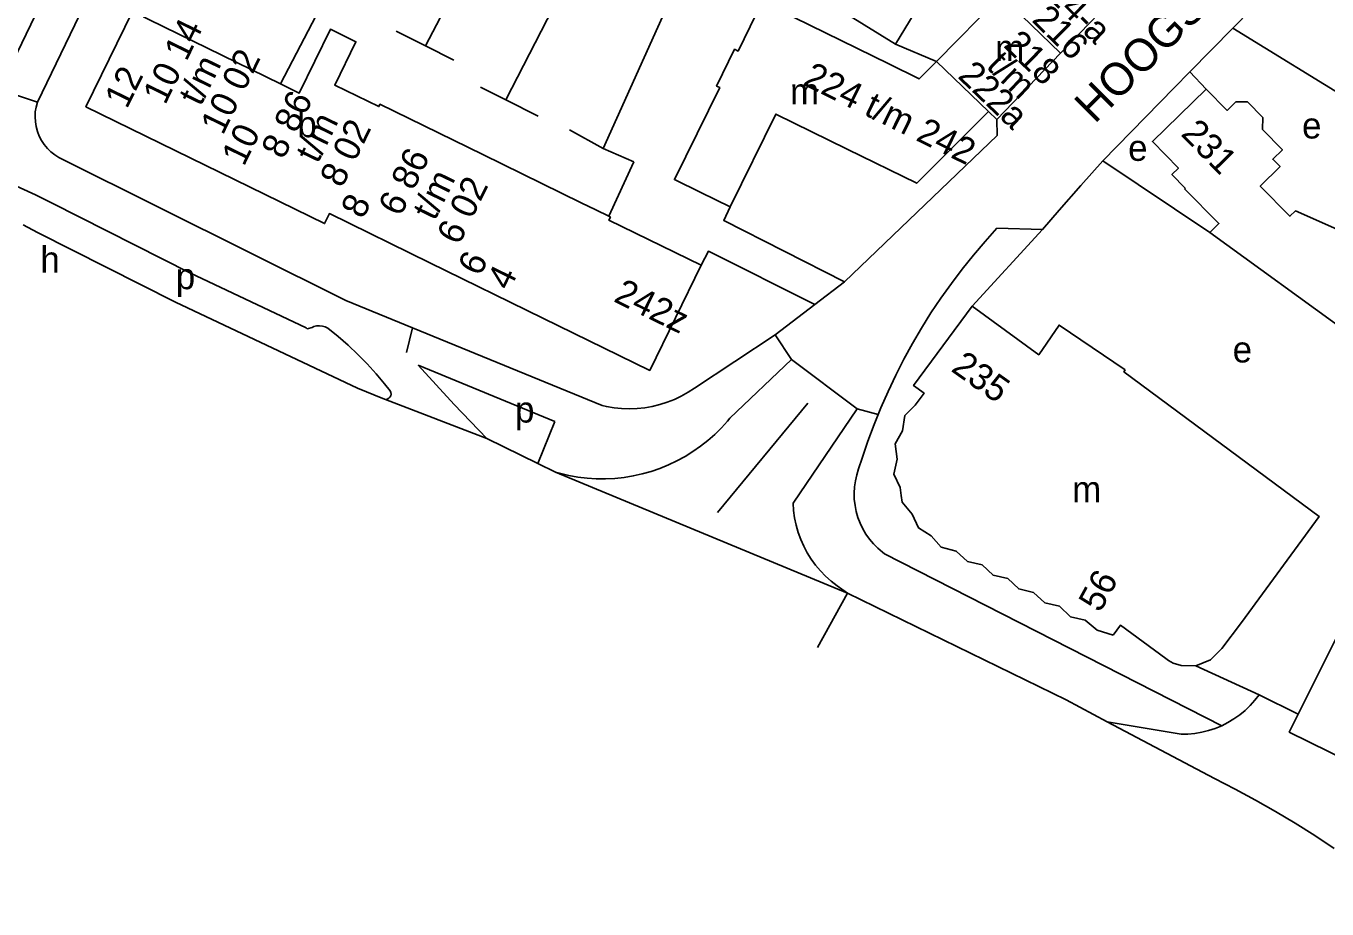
# Model space of a CAD drawing. Extents: x 159700 to 161346, y 381730 to 382922.
# Drawn here: x 160249.2 to 160448.9, y 382004.1 to 382139.7 of the extents above; entities that cross this region are included whole.
import ezdxf

# ---------------------------------------------------------------- set-up
doc = ezdxf.new("R2010")
doc.units = 0
for name, color, linetype in [('BLT_Basislijn', 7, 'Continuous'), ('BLT_Bebouwing', 7, 'Continuous'), ('BLT_Centroide', 7, 'Continuous'), ('BLT_Huisnummer_reeks', 7, 'Continuous'), ('BLT_Onderverdeling_panden', 7, 'Continuous'), ('BLT_Straatnaam', 7, 'Continuous'), ('BLT_Vlakafsluiter', 7, 'Continuous')]:
    doc.layers.add(name, color=color, linetype=linetype)

msp = doc.modelspace()

# ---------------------------------------------------------------- linework, layer by layer
at = {"layer": 'BLT_Basislijn'}
for p, q in [((160245.01, 382129.9), (160281.74, 382205.6)), ((160326.75, 382167.61), (160310.46, 382136.62)), ((160336.05, 382154.19), (160322.83, 382128.31)), ((160294.91, 382143.62), (160288.22, 382130.77)), ((160348.56, 382144.85), (160337.77, 382120.84)), ((160258.09, 382142.83), (160250.9, 382127.95)), ((160427.81, 382132.63), (160434.39, 382139.32)), ((160460.12, 382123.53), (160434.39, 382139.32)), ((160305.97, 382138.86), (160310.46, 382136.62)), ((160310.46, 382136.62), (160314.83, 382134.43)), ((160382.62, 382136.87), (160388.92, 382134.23)), ((160430.31, 382129.98), (160427.81, 382132.63)), ((160318.92, 382130.27), (160322.83, 382128.31)), ((160322.83, 382128.31), (160327.77, 382125.84)), ((160337.77, 382120.84), (160332.6, 382123.71)), ((160337.77, 382120.84), (160342.47, 382118.8)), ((160342.47, 382118.8), (160338.6, 382110.46)), ((160430.89, 382107.98), (160414.46, 382118.95)), ((160250.6, 382113.77), (160245.92, 382115.87)), ((160398.21, 382108.61), (160405.21, 382108.42)), ((160374.82, 382100.4), (160370.23, 382096.91)), ((160370.23, 382096.91), (160364.14, 382092.26)), ((160308.46, 382093.35), (160307.54, 382089.53)), ((160337.58, 382081.4), (160308.46, 382093.35)), ((160308.46, 382093.35), (160337.58, 382081.4)), ((160351.77, 382084.08), (160364.14, 382092.26)), ((160330.35, 382078.96), (160309.33, 382087.59)), ((160303.92, 382082.49), (160300.02, 382084.06)), ((160303.92, 382082.49), (160304.33, 382082.33)), ((160369.17, 382081.77), (160355.33, 382064.99)), ((160467.35, 382079.98), (160444.45, 382034.05)), ((160330.35, 382078.96), (160327.7, 382072.49)), ((160319.91, 382076.32), (160327.7, 382072.49)), ((160327.7, 382072.49), (160330.42, 382071.15)), ((160380.96, 382058.66), (160432.71, 382032.26)), ((160375.28, 382052.62), (160408.85, 382036.21)), ((160428.74, 382041.45), (160438.45, 382036.99)), ((160415.14, 382032.85), (160408.85, 382036.21)), ((160438.45, 382036.99), (160444.45, 382034.05)), ((160426.47, 382030.96), (160415.14, 382032.85))]:
    msp.add_line(p, q, dxfattribs=at)
for points in [[(160466.64, 382173.49), (160454.36, 382159.67), (160434.39, 382139.32)], [(160414.46, 382118.95), (160425.39, 382130.18), (160427.81, 382132.63)], [(160250.9, 382127.95), (160250.7, 382127.22), (160250.58, 382126.47), (160250.55, 382125.71), (160250.59, 382124.96), (160250.71, 382124.21), (160250.91, 382123.47), (160251.18, 382122.77), (160251.53, 382122.09), (160251.95, 382121.46), (160252.43, 382120.87), (160252.97, 382120.34), (160253.57, 382119.87), (160254.21, 382119.46), (160254.83, 382119.15)], [(160374.82, 382100.4), (160398.22, 382122.84), (160398.17, 382125.3)], [(160308.46, 382093.35), (160298.26, 382097.54), (160254.83, 382119.15)], [(160414.46, 382118.95), (160411.07, 382115.2), (160407.73, 382111.39), (160405.21, 382108.42)], [(160250.6, 382113.77), (160253.18, 382112.44), (160274.32, 382101.77), (160292.15, 382093.32)], [(160357.24, 382111.88), (160356.27, 382109.8), (160374.82, 382100.4)], [(160248.7, 382109.12), (160250.91, 382107.98), (160272.12, 382097.28), (160300.02, 382084.06)], [(160398.21, 382108.61), (160396.37, 382106.57), (160394.58, 382104.48), (160392.86, 382102.34), (160391.21, 382100.14), (160389.61, 382097.9), (160388.08, 382095.62), (160386.62, 382093.29), (160385.23, 382090.92), (160383.91, 382088.51), (160382.66, 382086.06), (160381.48, 382083.58), (160380.37, 382081.06), (160379.95, 382080.02)], [(160405.21, 382108.42), (160394.41, 382096.66)], [(160370.23, 382096.91), (160353.9, 382105.08), (160352.79, 382102.93)], [(160292.15, 382093.32), (160292.34, 382093.18), (160293.07, 382093.39)], [(160295.48, 382093.29), (160295.08, 382093.48), (160294.66, 382093.61), (160294.21, 382093.65), (160293.77, 382093.62), (160293.34, 382093.51), (160293.07, 382093.39)], [(160295.48, 382093.29), (160297.07, 382092.01), (160298.61, 382090.66), (160300.1, 382089.26), (160301.53, 382087.8), (160302.9, 382086.29), (160304.21, 382084.72), (160305.06, 382083.65)], [(160364.14, 382092.26), (160366.65, 382088.48), (160357.22, 382079.46)], [(160309.33, 382087.59), (160314.88, 382081.56), (160319.91, 382076.32)], [(160305.06, 382083.65), (160305.16, 382083.41), (160305.19, 382083.16), (160305.14, 382082.91), (160305.02, 382082.68), (160304.83, 382082.51), (160304.6, 382082.4), (160304.33, 382082.33)], [(160351.77, 382084.08), (160350.78, 382083.43), (160349.75, 382082.85), (160348.68, 382082.35), (160347.58, 382081.91), (160346.45, 382081.55), (160345.3, 382081.27), (160344.14, 382081.07), (160342.96, 382080.94), (160341.78, 382080.9), (160340.59, 382080.94), (160339.42, 382081.05), (160338.25, 382081.25), (160337.58, 382081.4)], [(160330.42, 382071.15), (160332.47, 382070.67), (160333.87, 382070.42), (160335.28, 382070.25), (160336.7, 382070.16), (160338.12, 382070.15), (160339.55, 382070.22), (160340.96, 382070.36), (160342.37, 382070.59), (160343.75, 382070.9), (160345.12, 382071.29), (160346.47, 382071.75), (160347.79, 382072.28), (160349.08, 382072.89), (160350.33, 382073.57), (160351.53, 382074.32), (160352.7, 382075.14), (160353.82, 382076.02), (160354.88, 382076.96), (160355.9, 382077.96), (160356.85, 382079.02), (160357.22, 382079.46)], [(160366.91, 382066.43), (160376.76, 382080.91), (160379.95, 382080.02)], [(160379.95, 382080.02), (160379.34, 382078.51), (160378.38, 382075.94), (160377.49, 382073.33), (160376.97, 382071.68)], [(160376.97, 382071.68), (160376.68, 382070.77), (160376.47, 382069.85), (160376.34, 382068.91), (160376.28, 382067.96), (160376.31, 382067.01), (160376.42, 382066.07), (160376.6, 382065.14), (160376.86, 382064.23), (160377.2, 382063.34), (160377.61, 382062.49), (160378.09, 382061.67), (160378.64, 382060.9), (160379.26, 382060.17), (160379.93, 382059.5), (160380.65, 382058.89), (160380.96, 382058.66)], [(160366.91, 382066.43), (160366.99, 382065.29), (160367.15, 382064.15), (160367.38, 382063.03), (160367.7, 382061.93), (160368.09, 382060.85), (160368.56, 382059.8), (160369.09, 382058.79), (160369.7, 382057.82), (160370.37, 382056.89), (160371.11, 382056.01), (160371.91, 382055.19), (160372.76, 382054.42), (160373.66, 382053.72), (160375.28, 382052.62)], [(160438.45, 382036.99), (160437.79, 382036.15), (160437.08, 382035.35), (160436.3, 382034.6), (160435.47, 382033.92), (160434.59, 382033.3), (160433.67, 382032.75), (160432.71, 382032.26)], [(160498.2, 382004.12), (160443.07, 382031.28), (160444.45, 382034.05)], [(160432.71, 382032.26), (160431.72, 382031.85), (160430.7, 382031.52), (160429.65, 382031.26), (160428.59, 382031.08), (160427.52, 382030.98), (160426.47, 382030.96)], [(160431.6, 382024.13), (160434.76, 382022.52), (160437.88, 382020.84), (160440.96, 382019.09), (160444, 382017.27), (160447, 382015.38), (160449.95, 382013.43)]]:
    msp.add_lwpolyline(points, dxfattribs=at)
at = {"layer": 'BLT_Bebouwing'}
for p, q in [((160398.84, 382144.3), (160388.92, 382134.23)), ((160413.85, 382141.6), (160407.98, 382135.5)), ((160407.98, 382135.5), (160398.17, 382125.3)), ((160388.92, 382134.23), (160387.82, 382133.11)), ((160398.17, 382125.3), (160396.92, 382126.54)), ((160336.63, 382111.42), (160338.6, 382110.46)), ((160430.9, 382107.97), (160452.31, 382092.39)), ((160328.51, 382094.83), (160311.14, 382103.33))]:
    msp.add_line(p, q, dxfattribs=at)
for points in [[(160396.38, 382155.62), (160392.29, 382149.06), (160390.64, 382150.15), (160382.62, 382136.87)], [(160382.62, 382136.87), (160360.97, 382150.3)], [(160357.24, 382111.88), (160352.76, 382114.08), (160348.69, 382116.09), (160355.64, 382130.22), (160355.17, 382130.45), (160357.94, 382136.08), (160358.47, 382135.82), (160362.18, 382143.37), (160381.59, 382133.83)], [(160311.13, 382103.33), (160295.73, 382110.86), (160294.99, 382109.33), (160258.35, 382127.26), (160265.5, 382141.88)], [(160265.5, 382141.88), (160270.31, 382139.53), (160288.22, 382130.77)], [(160288.22, 382130.77), (160291.1, 382129.36), (160295.89, 382139.16), (160299.81, 382137.24), (160296.56, 382130.6), (160303.32, 382127.29), (160303.49, 382127.64), (160319.26, 382119.92)], [(160387.82, 382133.11), (160386.26, 382131.53), (160381.59, 382133.83)], [(160430.31, 382129.98), (160422.08, 382121.92), (160426.07, 382117.85), (160425.06, 382116.86), (160427.11, 382114.76), (160426.99, 382114.65)], [(160460.12, 382123.53), (160463.16, 382122.2), (160462.22, 382120.04), (160465.42, 382118.64), (160463.14, 382113.43), (160461.55, 382114.13), (160459.07, 382108.47), (160452.71, 382111.25), (160451.32, 382108.08), (160444.02, 382111.28), (160443.18, 382110.46), (160438.63, 382115.1), (160441.66, 382118.07), (160440.55, 382119.21), (160442.02, 382120.66), (160438.99, 382123.75), (160439, 382125.63), (160436.66, 382128.02), (160434.9, 382128.04), (160433.53, 382126.7), (160430.31, 382129.98)], [(160375.2, 382120.78), (160364.27, 382126.15), (160357.24, 382111.88)], [(160396.92, 382126.54), (160385.9, 382115.51), (160375.2, 382120.78)], [(160319.26, 382119.92), (160334.39, 382112.52), (160336.63, 382111.42)], [(160426.99, 382114.65), (160432.28, 382109.34), (160430.89, 382107.98)], [(160338.6, 382110.46), (160338.88, 382110.32), (160338.65, 382109.85), (160352.79, 382102.93)], [(160352.79, 382102.93), (160344.9, 382086.8), (160328.51, 382094.83)], [(160394.41, 382096.66), (160385.4, 382084.47), (160387.03, 382083.29), (160385.67, 382081.44), (160384.07, 382079.88), (160383.69, 382077.53), (160382.57, 382075.52), (160382.9, 382073.16), (160382.37, 382070.88), (160383.35, 382068.81), (160383.52, 382067.58), (160383.64, 382066.55), (160385.21, 382064.75), (160386.16, 382062.61), (160388.12, 382061.42), (160389.66, 382059.65), (160391.94, 382059.06), (160393.7, 382057.47), (160395.91, 382056.94), (160397.6, 382055.36), (160399.85, 382054.83), (160401.55, 382053.26), (160403.82, 382052.7), (160405.53, 382051.12), (160407.8, 382050.58), (160409.51, 382048.99), (160411.74, 382048.44), (160413.6, 382046.93), (160416.02, 382046.16)], [(160417.91, 382086.89), (160407.74, 382093.75), (160404.63, 382089.19), (160394.41, 382096.66)], [(160417.91, 382086.89), (160417.7, 382086.58), (160447.68, 382064.35), (160435.75, 382048.09), (160432.75, 382044.1), (160430.98, 382042.36), (160428.74, 382041.45)], [(160428.74, 382041.45), (160426.48, 382041.5), (160425.27, 382041.87), (160424.52, 382042.27), (160424.12, 382042.55), (160417.18, 382047.7), (160416.02, 382046.16)]]:
    msp.add_lwpolyline(points, dxfattribs=at)
at = {"layer": 'BLT_Onderverdeling_panden'}
for p, q in [((160398.84, 382144.3), (160407.98, 382135.5)), ((160396.92, 382126.54), (160388.92, 382134.23))]:
    msp.add_line(p, q, dxfattribs=at)
at = {"layer": 'BLT_Vlakafsluiter'}
for p, q in [((160245.01, 382129.9), (160250.9, 382127.95)), ((160376.76, 382080.91), (160366.65, 382088.48)), ((160304.33, 382082.33), (160319.91, 382076.32)), ((160330.42, 382071.15), (160375.28, 382052.62)), ((160375.28, 382052.62), (160370.65, 382044.26)), ((160431.6, 382024.13), (160415.14, 382032.85))]:
    msp.add_line(p, q, dxfattribs=at)

# ---------------------------------------------------------------- texts
at = {"layer": 'BLT_Centroide'}
for s, p in [('m', (160397.93, 382134.31)), ('m', (160366.45, 382127.62)), ('b', (160290.81, 382122.59)), ('e', (160445.04, 382122.39)), ('e', (160418.34, 382118.96)), ('h', (160251.36, 382101.82)), ('p', (160272.15, 382099.26)), ('e', (160434.39, 382088.01)), ('p', (160324.23, 382078.79)), ('m', (160409.75, 382066.56))]:
    msp.add_text(s, height=4, dxfattribs=at).set_placement(p)
at = {"layer": 'BLT_Huisnummer_reeks'}
for s, rotation, p in [('214-a', 315.4621, (160403.58, 382146.27)), ('216', 315.4621, (160403.42, 382140.45)), ('10 14', 63.9286, (160270.51, 382127.42)), ('218', 315.4621, (160399.06, 382136.56)), ('10 02', 63.9286, (160279.37, 382122.78)), ('t/m', 316.1031, (160396.4, 382133.34)), ('12', 63.9286, (160264.64, 382126.8)), ('t/m', 63.9286, (160275.97, 382127.2)), ('224 t/m 242', 333.8135, (160368.26, 382130.71)), ('222a', 316.1031, (160392.04, 382131.82)), ('8 86', 63.9286, (160288.68, 382119.05)), ('t/m', 63.9286, (160293.94, 382118.41)), ('8 02', 63.9286, (160297.67, 382114.67)), ('231', 314.459, (160426.3, 382122.97)), ('10', 63.9286, (160282.6, 382117.99)), ('6 86', 63.9286, (160306.65, 382110.26)), ('t/m', 63.9286, (160311.9, 382109.62)), ('6 02', 63.9286, (160315.63, 382105.88)), ('8', 63.9286, (160300.9, 382109.89)), ('6', 63.9286, (160318.86, 382101.09)), ('4', 63.9286, (160323.35, 382098.9)), ('242z', 333.9282, (160339.2, 382097.44)), ('235', 324.6878, (160391, 382086.78)), ('56', 61.2766, (160414.04, 382049.48))]:
    msp.add_text(s, height=4, rotation=rotation, dxfattribs=at).set_placement(p)
at = {"layer": 'BLT_Straatnaam'}
msp.add_text('HOOGSTRAAT', height=5, rotation=45.1327, dxfattribs=at).set_placement((160413.2, 382124.53))

doc.saveas('drawing.dxf')
